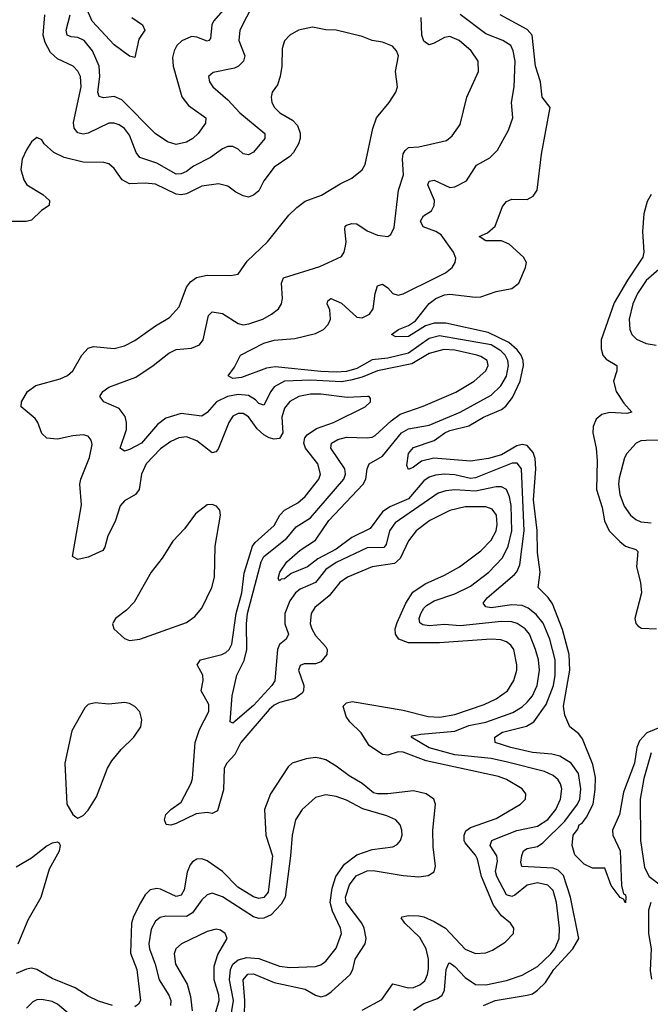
# Model space of a CAD drawing. Header units: inches. Extents: x 1843162 to 1959474, y 907081 to 1016326.
# Tile 591 of 656: x 1933464 to 1935907, y 980555 to 984371. Entities that reach past the tile are written whole.
import ezdxf

# ---------------------------------------------------------------- set-up
doc = ezdxf.new("R2010")
doc.units = ezdxf.units.IN
doc.header["$MEASUREMENT"] = 0
doc.layers.add('B9938', color=7, linetype='Continuous')

msp = doc.modelspace()

# ---------------------------------------------------------------- linework, layer by layer
at = {"layer": 'B9938', "color": 5}
for points, elevation in [([(1934368.9, 984431.1), (1934317, 984330), (1934312.5, 984290), (1934335.9, 984230), (1934331.6, 984210), (1934311.1, 984190), (1934296.7, 984183.3), (1934213.8, 984166.2), (1934195.6, 984150), (1934199.1, 984130), (1934212.8, 984110), (1934270, 984060.1), (1934316.6, 984010), (1934413.2, 983930), (1934413.8, 983910), (1934370, 983857.6), (1934350, 983846.8), (1934330, 983850.5), (1934310, 983868.6), (1934290, 983878.5), (1934270, 983878.7), (1934250, 983869.9), (1934203.6, 983836.4), (1934137.4, 983802.6), (1934110, 983782.2), (1934090, 983773.1), (1934070, 983772.5), (1933994.9, 983814.9), (1933930, 983836.3), (1933915.8, 983855.8), (1933890, 983922.6), (1933870, 983948.6), (1933850, 983962.5), (1933830, 983969.9), (1933810, 983969.9), (1933730, 983931.4), (1933710, 983927.4), (1933690, 983932.1), (1933675.3, 983950), (1933672.1, 983972.1), (1933702.3, 984110), (1933700.1, 984150), (1933690, 984171.4), (1933670.7, 984190), (1933610, 984219.1), (1933583.9, 984243.9), (1933562.4, 984282.4), (1933554.5, 984310), (1933562.2, 984390)], 460), ([(1934252.2, 984407.8), (1934214.8, 984365.2), (1934208, 984350), (1934202.6, 984297.4), (1934196.4, 984290), (1934190, 984287.8), (1934150, 984303.2), (1934130, 984305.4), (1934091.8, 984288.2), (1934073.2, 984270), (1934062.2, 984250), (1934056.2, 984223.8), (1934058.3, 984190), (1934092.2, 984072.2), (1934117.8, 984037.8), (1934185.3, 983990), (1934184.4, 983970), (1934155, 983930), (1934134.7, 983910), (1934110, 983895.5), (1934070, 983886.4), (1934037, 983897), (1933989.5, 983929.5), (1933859.6, 984059.6), (1933830, 984072.3), (1933788.2, 984068.2), (1933772.3, 984072.3), (1933767.3, 984090), (1933775.1, 984150), (1933771.6, 984190), (1933746.7, 984250), (1933714, 984290), (1933690, 984301.7), (1933663.7, 984303.7), (1933647.8, 984310), (1933643.6, 984330), (1933659.2, 984390)], 440), ([(1933899.1, 984379.1), (1933939.5, 984350), (1933948.8, 984330), (1933925.1, 984294.9), (1933910, 984223.7), (1933890, 984229.6), (1933830, 984273.5), (1933745.2, 984365.2), (1933717.1, 984430)], 420), ([(1934990, 980532.1), (1935030, 980557.9), (1935082, 980578), (1935099.9, 980590), (1935109.9, 980610.1), (1935116, 980690), (1935125.9, 980714.1), (1935130, 980715.8), (1935150, 980701.3), (1935190, 980658.9), (1935230, 980632.2), (1935270, 980631), (1935350, 980647.1), (1935410, 980668.1), (1935470, 980701), (1935522, 980750), (1935536.6, 980770), (1935553.1, 980810), (1935554.7, 980850), (1935543.1, 980950), (1935530, 980995.4), (1935510, 981016.1), (1935470, 981025.9), (1935430, 981016.9), (1935382.3, 980977.7), (1935370, 980973.1), (1935350, 980978.9), (1935311.7, 981050), (1935306.9, 981070), (1935314.9, 981110), (1935311.7, 981130), (1935286.5, 981170), (1935292.5, 981190), (1935304.4, 981195.6), (1935390, 981228.2), (1935470, 981245), (1935510, 981271.3), (1935540.4, 981310), (1935558.4, 981350), (1935564.3, 981390), (1935559.3, 981410), (1935550, 981424.6), (1935530, 981441.2), (1935496.7, 981456.7), (1935353.9, 981493.9), (1935290, 981507.6), (1935150, 981521.6), (1935050, 981549.1), (1934980.5, 981590), (1934984.7, 981595.3), (1935017.8, 981602.2), (1935150, 981613.1), (1935204.1, 981635.9), (1935270, 981648.2), (1935374.1, 981685.9), (1935410, 981707.2), (1935430, 981726.1), (1935450, 981750.9), (1935468.7, 981790), (1935478.1, 981850), (1935473.6, 981890), (1935462.4, 981930), (1935438.7, 981990), (1935422, 982010), (1935391, 982031), (1935370, 982037.4), (1935330, 982039), (1935170, 982021.1), (1935110, 982026.9), (1935050, 982022.2), (1935026, 982026), (1935013.9, 982033.9), (1935011.5, 982050), (1935018.5, 982070), (1935029.5, 982090.5), (1935040, 982100), (1935070, 982118.7), (1935150, 982145.4), (1935210, 982176), (1935281.1, 982230), (1935334.4, 982285.6), (1935356.3, 982330), (1935370.4, 982390), (1935367.6, 982487.6), (1935361.4, 982521.4), (1935350, 982550.5), (1935330, 982560.8), (1935310, 982560.6), (1935230, 982543.4), (1935150, 982548.7), (1935115.1, 982544.9), (1935084.7, 982535.3), (1934919.1, 982420.9), (1934896.7, 982390), (1934883.8, 982336.2), (1934874.8, 982325.2), (1934810, 982324.1), (1934690, 982267.5), (1934650, 982239.5), (1934610, 982189.9), (1934550, 982164.1), (1934532.7, 982150), (1934510, 982118.7), (1934490.5, 982070), (1934491.3, 982030), (1934505, 981990), (1934496.1, 981970), (1934470.4, 981949.6), (1934462.9, 981930), (1934451.8, 981808.2), (1934440.4, 981790), (1934370, 981712.5), (1934290, 981645.1), (1934279.5, 981650), (1934287.3, 981750), (1934305.6, 981830), (1934333.1, 981886.9), (1934343.6, 981930), (1934342.4, 982030), (1934346.9, 982070), (1934399.1, 982270), (1934410, 982290.5), (1934498.5, 982361.5), (1934534.5, 982405.5), (1934590, 982440.1), (1934720.1, 982590), (1934726.4, 982610), (1934723.8, 982630), (1934669.9, 982710), (1934672.4, 982730), (1934696.1, 982743.9), (1934730, 982753), (1934810, 982750.5), (1934830, 982752.5), (1934841.4, 982758.6), (1934903.5, 982816.5), (1934938.2, 982841.8), (1935026.8, 982873.2), (1935152.8, 982927.2), (1935224.5, 982970), (1935269.9, 983010), (1935278.5, 983030), (1935274.9, 983050), (1935250, 983065.8), (1935234.7, 983070), (1935150, 983089.9), (1935107, 983093), (1935050, 983077.1), (1934982.9, 983037.1), (1934850, 983009.7), (1934790, 982985.4), (1934746.4, 982973.6), (1934710, 982967.7), (1934590, 982973.4), (1934489.8, 982970.2), (1934450, 982947.8), (1934436.4, 982930), (1934410, 982876.8), (1934390, 982883.1), (1934377, 982897), (1934350, 982914), (1934310, 982918.1), (1934269.4, 982910.6), (1934226, 982890), (1934190, 982848.7), (1934170, 982834), (1934090, 982845), (1934030, 982825.8), (1933998.5, 982801.5), (1933936.3, 982730), (1933890, 982704.5), (1933870, 982698.9), (1933854, 982710), (1933877.8, 982782.2), (1933878.4, 982810), (1933873, 982833), (1933850, 982864.2), (1933789.5, 982890), (1933775.1, 982910), (1933786.6, 982930), (1933810, 982946.9), (1933914.3, 982985.7), (1933981.6, 983030), (1934041.4, 983078.6), (1934070, 983091.9), (1934130, 983097.3), (1934161.1, 983110), (1934174.5, 983130), (1934195.8, 983224.2), (1934210, 983238.9), (1934250, 983231.5), (1934310, 983193.7), (1934330, 983188.6), (1934351.3, 983191.3), (1934406, 983210), (1934439.7, 983230), (1934466, 983250), (1934477.8, 983270), (1934481.8, 983290), (1934477.7, 983350), (1934486.6, 983370), (1934626.1, 983413.9), (1934710, 983453.4), (1934720.8, 983470), (1934726.7, 983493.3), (1934729.2, 983510), (1934723, 983557), (1934724.8, 983570), (1934730, 983574), (1934750, 983580.9), (1934770, 983579.4), (1934810, 983552.3), (1934850, 983535.8), (1934889.6, 983530.4), (1934901.7, 983538.3), (1934914.6, 983565.4), (1934932, 983710), (1934950.8, 983769.2), (1934947.4, 983830), (1934949.9, 983850.1), (1934956.9, 983863.1), (1934970, 983874.7), (1935010, 983878.2), (1935117.3, 983902.7), (1935139.7, 983920.3), (1935170, 983964.9), (1935196.2, 984070), (1935240.7, 984170), (1935240.3, 984210), (1935213.3, 984250), (1935166.6, 984290), (1935130, 984305.6), (1935110, 984302.1), (1935070, 984279.1), (1935050, 984273.2), (1935039.6, 984279.6), (1935030, 984287.6), (1935022.2, 984310), (1935019.6, 984379.6)], 460), ([(1935260.5, 980550), (1935306, 980570), (1935429.9, 980590.1), (1935450, 980595.8), (1935470, 980609.2), (1935500.2, 980639.8), (1935533.1, 980690), (1935606.3, 980770), (1935630.2, 980810), (1935598, 980970), (1935570, 981054.5), (1935550, 981075), (1935530, 981082.2), (1935408.9, 981088.9), (1935405.7, 981105.7), (1935408.6, 981131.4), (1935416, 981150), (1935430, 981159.1), (1935470, 981166.9), (1935490, 981181.2), (1935575.1, 981264.9), (1935624.8, 981330), (1935633.2, 981350), (1935638.2, 981390), (1935628.5, 981450), (1935600.2, 981490), (1935556.1, 981516.1), (1935524.7, 981524.7), (1935450, 981530.5), (1935366.9, 981550), (1935306.3, 981570), (1935304.5, 981584.5), (1935304.8, 981590), (1935333.6, 981610), (1935427.1, 981632.9), (1935455.1, 981650), (1935503.8, 981716.2), (1935531.2, 981790), (1935538.6, 981830), (1935538.4, 981890), (1935517.5, 981970), (1935491.5, 982031.5), (1935465, 982065), (1935433.2, 982090), (1935410, 982099.8), (1935370, 982102.4), (1935290, 982091.9), (1935270, 982094.8), (1935258.9, 982110), (1935274.9, 982130), (1935380, 982220), (1935390, 982231), (1935401.8, 982258.2), (1935417.5, 982390), (1935407.2, 982630), (1935391.4, 982651.4), (1935372.1, 982652.1), (1935230, 982594.9), (1935210, 982592.4), (1935150, 982606.8), (1935110.1, 982609.9), (1935074.2, 982605.7), (1935050, 982597.3), (1935030, 982583.4), (1934970, 982514), (1934897.8, 982482.2), (1934870, 982463.9), (1934821.1, 982398.9), (1934750, 982364.5), (1934690, 982319.2), (1934618.5, 982281.5), (1934579.4, 982250), (1934515.6, 982224.4), (1934490, 982203.7), (1934477.3, 982202.7), (1934470, 982196), (1934465.5, 982205.5), (1934472.2, 982230), (1934499, 982270), (1934550, 982315.5), (1934610, 982354), (1934660.9, 982430), (1934794.9, 982570), (1934805, 982590), (1934810.5, 982630), (1934818.4, 982650), (1934870, 982678.8), (1934943.4, 982770), (1934970, 982785.1), (1935050, 982799.9), (1935170.2, 982849.8), (1935290, 982915.6), (1935328.3, 982951.7), (1935350, 982989.4), (1935357.4, 983030), (1935354.9, 983050), (1935344.3, 983070), (1935327.3, 983087.3), (1935290, 983110.2), (1935090, 983145), (1935050, 983134.6), (1934970, 983077.7), (1934890, 983059.3), (1934830, 983052.2), (1934770, 983019.1), (1934730, 983007.5), (1934690, 983004.3), (1934630, 983007.6), (1934454.2, 983025.8), (1934420.4, 983019.6), (1934323.7, 982983.7), (1934290, 982980.7), (1934271.5, 982990), (1934296.3, 983023.7), (1934319.2, 983070), (1934410, 983117.4), (1934450, 983128.1), (1934530, 983135.7), (1934610, 983155.1), (1934640.7, 983170), (1934659.1, 983190), (1934667.9, 983210), (1934665.9, 983245.9), (1934654.7, 983270), (1934658.3, 983281.7), (1934669.2, 983290), (1934710, 983272.1), (1934770, 983217.3), (1934790, 983215.3), (1934819.5, 983230), (1934833.1, 983250), (1934840.4, 983310), (1934850, 983339.6), (1934870, 983345.4), (1934890, 983331.9), (1934910, 983309.4), (1934930, 983302.7), (1934950, 983307.9), (1935074.7, 983370), (1935113.3, 983390), (1935139.7, 983410), (1935151.3, 983430), (1935153.7, 983446.3), (1935144.8, 983470), (1935096.3, 983536.3), (1935076.4, 983550), (1935027.5, 983567.5), (1935016.9, 983590), (1935028.7, 983610), (1935059.5, 983630), (1935069.9, 983650), (1935070.3, 983670.3), (1935045.6, 983730), (1935050, 983745.3), (1935070, 983748.8), (1935130, 983720.7), (1935150, 983722.5), (1935194.1, 983745.9), (1935232.9, 983807.1), (1935285.3, 983834.7), (1935314.6, 983865.4), (1935357.3, 983942.7), (1935374.6, 983990), (1935369, 984050), (1935379.5, 984110), (1935383.6, 984210), (1935376.1, 984250), (1935365.8, 984270), (1935335.3, 984290), (1935270, 984316.1), (1935170.8, 984390.8)], 440), ([(1935950, 981630.9), (1935893.2, 981606.8), (1935864.6, 981575.4), (1935854.7, 981550), (1935845.4, 981490), (1935803.2, 981376.8), (1935786.7, 981290), (1935760.8, 981230), (1935762, 981210), (1935790.1, 981150), (1935795.2, 981015.2), (1935803, 980983), (1935810, 980978.8), (1935812.2, 980970), (1935810, 980948), (1935802.7, 980962.7), (1935790, 980969.3), (1935754.9, 981014.9), (1935730, 981082), (1935683.1, 981083.1), (1935650, 981098), (1935614.6, 981134.6), (1935604, 981170), (1935608, 981210), (1935625.9, 981234.1), (1935631.5, 981250), (1935642.7, 981257.3), (1935659.2, 981280.8), (1935685, 981330), (1935693.1, 981386.9), (1935694.1, 981434.1), (1935683.8, 981483.8), (1935644.2, 981584.3), (1935630, 981602.6), (1935594.5, 981630), (1935575.5, 981675.5), (1935569.9, 981709.9), (1935595.4, 981850), (1935592.1, 981910), (1935566.9, 982006.9), (1935527.4, 982107.4), (1935511.3, 982131.3), (1935472.9, 982170), (1935480.2, 982230), (1935470, 982305.2), (1935468.4, 982391.6), (1935454.7, 982510), (1935462.8, 982630), (1935460.1, 982670), (1935453.5, 982693.5), (1935430, 982720.9), (1935410, 982724.5), (1935390, 982718.8), (1935330, 982684.7), (1935280.3, 982670), (1935210, 982659.9), (1935068.8, 982671.2), (1935020.7, 982659.3), (1934990, 982636), (1934970, 982627.3), (1934963, 982643), (1934969.9, 982690), (1934990, 982712.1), (1935070, 982739.3), (1935110.6, 982770), (1935130, 982779.1), (1935203.5, 982796.5), (1935260.2, 982830), (1935330, 982859.5), (1935347, 982873), (1935373.1, 982906.9), (1935402.3, 982970), (1935415.4, 983030), (1935414.1, 983050), (1935406.5, 983070), (1935391.2, 983091.2), (1935359.1, 983119.1), (1935278.5, 983158.5), (1935114.7, 983194.7), (1935070, 983194.4), (1935036.2, 983183.8), (1934970, 983142.6), (1934921.6, 983141.6), (1934904, 983150), (1934932, 983170), (1934970, 983185.2), (1934997.1, 983203), (1935049.9, 983270.1), (1935076.2, 983290), (1935110, 983304.4), (1935130, 983307.5), (1935230, 983295.5), (1935250, 983296.8), (1935310, 983316.8), (1935370.9, 983329.1), (1935397.5, 983350), (1935423.8, 983410), (1935426.6, 983430), (1935415.3, 983450), (1935360.4, 983500.4), (1935330, 983513), (1935270, 983513.5), (1935244, 983530), (1935275.9, 983544.1), (1935306, 983570), (1935333.7, 983646.3), (1935350, 983666.4), (1935370, 983674.8), (1935430, 983674.3), (1935452.9, 983687.1), (1935468.5, 983710), (1935485, 983850), (1935519.3, 984030), (1935487.8, 984070), (1935481.9, 984130), (1935462.6, 984190), (1935449.4, 984310), (1935430, 984332), (1935325.7, 984390)], 420), ([(1934790, 980532), (1934866.3, 980573.7), (1934910, 980634), (1934970, 980619.4), (1934990, 980620.5), (1935014, 980630), (1935033.4, 980646.6), (1935044.1, 980670), (1935047.4, 980692.6), (1935047.5, 980730), (1935038.9, 980770), (1935013.9, 980813.9), (1934955.4, 980870), (1934942.2, 980890), (1934946.1, 980893.9), (1934970, 980899.3), (1935010, 980897.9), (1935030, 980893.7), (1935070, 980875.6), (1935113.7, 980850), (1935190, 980768.9), (1935230, 980752.3), (1935270, 980754.2), (1935295.7, 980764.3), (1935344.4, 980795.6), (1935376.9, 980830), (1935378, 980850), (1935365.1, 980870), (1935330, 980897.9), (1935298.9, 980938.9), (1935253.2, 981050), (1935237.9, 981117.9), (1935230, 981133.4), (1935190, 981180.5), (1935185.3, 981190), (1935185.2, 981210), (1935192.8, 981227.3), (1935210, 981239.9), (1935310, 981274.5), (1935403.9, 981330), (1935422.7, 981350), (1935424.2, 981370), (1935409.9, 981389.9), (1935350, 981425.9), (1935318.2, 981438.2), (1935039, 981499), (1934950, 981532), (1934930, 981533.9), (1934890, 981520.8), (1934870, 981522.6), (1934818.3, 981558.3), (1934787.3, 981607.3), (1934742.5, 981650), (1934728.1, 981670), (1934717.6, 981710), (1934730, 981723.2), (1934751.6, 981728.4), (1934950, 981695), (1935046, 981670), (1935091.8, 981668.2), (1935150, 981678.3), (1935263.8, 981716.2), (1935310, 981738.4), (1935353, 981770), (1935378.5, 981810), (1935389.3, 981850), (1935389.9, 981870), (1935377.7, 981930), (1935366.5, 981946.5), (1935350, 981959.3), (1935327.2, 981967.2), (1935290, 981969.9), (1935090, 981955.3), (1934970, 981955.8), (1934932.3, 981970), (1934919.6, 981990), (1934918.9, 982010), (1934925.6, 982034.4), (1934959.9, 982110), (1934987.4, 982152.6), (1935035.1, 982184.9), (1935110, 982217.5), (1935168, 982250), (1935250, 982312.5), (1935290, 982353.1), (1935310, 982389.2), (1935314.1, 982414.1), (1935310.7, 982450), (1935293.9, 982473.9), (1935270, 982483.1), (1935190, 982482.4), (1935130, 982468.9), (1935052.6, 982430), (1934999.8, 982390), (1934970, 982351.6), (1934937.5, 982282.5), (1934916.3, 982263.7), (1934830, 982250.3), (1934733.4, 982210), (1934704.1, 982190), (1934662.6, 982137.4), (1934607.7, 982092.3), (1934593, 982070), (1934589.5, 982030), (1934595.8, 982010), (1934610, 981984.8), (1934650, 981940.2), (1934655.5, 981930), (1934653.4, 981910), (1934630, 981882), (1934610, 981874.9), (1934566.1, 981873.9), (1934550, 981867.3), (1934543.5, 981850), (1934565.2, 981790), (1934563.9, 981770), (1934558.7, 981761.3), (1934530, 981740.1), (1934470, 981724.3), (1934450, 981714.2), (1934430, 981697), (1934321.3, 981570), (1934296.9, 981523.1), (1934266.7, 981490), (1934256.6, 981470), (1934253.4, 981386.6), (1934230, 981305.1), (1934210, 981294.5), (1934190, 981298.7), (1934147.1, 981292.9), (1934070, 981256), (1934049.8, 981249.8), (1934032.1, 981252.1), (1934024.7, 981270), (1934029.8, 981290), (1934050, 981310.2), (1934090, 981338), (1934127.9, 981412.1), (1934133.1, 981430), (1934144.1, 981570), (1934160.7, 981619.3), (1934197.4, 981690), (1934196.2, 981716.2), (1934166.5, 981770), (1934175.4, 981810), (1934173.4, 981830), (1934151.6, 981870), (1934164.4, 981890), (1934247.1, 981910), (1934262.1, 981917.9), (1934275.7, 981930), (1934286.4, 981950), (1934302.3, 982070), (1934324.8, 982150), (1934334, 982226), (1934365.3, 982330), (1934375.7, 982344.3), (1934449.9, 982410), (1934472, 982450), (1934489.9, 982470), (1934541.6, 982498.4), (1934570, 982522.2), (1934622.5, 982590), (1934628.7, 982610), (1934618.5, 982650), (1934571.7, 982710), (1934564.2, 982730), (1934568.3, 982750), (1934577.7, 982762.3), (1934613.7, 982786.3), (1934679.8, 982810), (1934802.9, 982870), (1934822.9, 982890), (1934823.1, 982903.1), (1934818, 982910), (1934810.8, 982910.8), (1934733, 982907), (1934630, 982919.3), (1934590, 982919.2), (1934544.9, 982910), (1934510, 982891.2), (1934490, 982865.7), (1934478.9, 982830), (1934482.9, 982770), (1934470, 982747.5), (1934450, 982745), (1934430, 982749.9), (1934410, 982761.4), (1934384.5, 982784.5), (1934350, 982832.1), (1934330, 982844.7), (1934310, 982845), (1934290, 982834), (1934273.9, 982810), (1934233.3, 982706.7), (1934224.1, 982695.9), (1934210, 982691.8), (1934150, 982738.4), (1934110, 982753.7), (1934080.3, 982750), (1934050, 982736.2), (1934010, 982707.8), (1933953.8, 982650), (1933935.8, 982610), (1933926.3, 982550), (1933912.4, 982530), (1933870, 982506.5), (1933853.9, 982486.1), (1933834.5, 982425.5), (1933806.1, 982370), (1933793.8, 982326.2), (1933786.2, 982313.8), (1933730, 982287.9), (1933690, 982279.2), (1933668.5, 982290), (1933704, 982490), (1933697.6, 982570), (1933701.3, 982590), (1933734.5, 982674.5), (1933744.4, 982724.4), (1933741.6, 982741.6), (1933730, 982756.4), (1933710, 982761.8), (1933670, 982758.5), (1933610, 982745.5), (1933569.3, 982749.3), (1933550, 982766.6), (1933534.9, 982810), (1933524.6, 982824.6), (1933469.8, 982870), (1933471, 982890), (1933494.7, 982930), (1933527.3, 982952.7), (1933621.4, 982978.6), (1933650, 982991.3), (1933670, 983010.3), (1933704.3, 983070), (1933730, 983097.7), (1933750, 983103.9), (1933830, 983096.6), (1933870, 983106.7), (1933910, 983127.9), (1933990, 983184.4), (1934044, 983216), (1934081.7, 983258.3), (1934110, 983334), (1934125.8, 983354.2), (1934148.7, 983371.3), (1934190, 983380.9), (1934281.4, 983378.6), (1934310, 983384.9), (1934345.1, 983434.9), (1934423.5, 983510), (1934507, 983613), (1934537.2, 983642.8), (1934570, 983666.7), (1934632.7, 983690), (1934705.3, 983734.7), (1934750, 983756), (1934790, 983788.5), (1934801.7, 983810), (1934831.4, 983948.6), (1934846, 983990), (1934895.1, 984050), (1934920.7, 984090), (1934927.6, 984110), (1934919.7, 984170), (1934930.8, 984230), (1934924, 984250), (1934907.9, 984267.9), (1934870, 984283.5), (1934830, 984289.8), (1934790, 984305.1), (1934690.3, 984329.7), (1934650, 984331.6), (1934598, 984342), (1934544.7, 984330), (1934511, 984310), (1934490, 984289), (1934481.1, 984258.9), (1934479.7, 984190), (1934473.6, 984150), (1934462.5, 984117.5), (1934442.4, 984090), (1934438.7, 984070), (1934440.9, 984050), (1934451.7, 984030), (1934471.8, 984010), (1934520.8, 983980.8), (1934540, 983960), (1934551.1, 983931.1), (1934550.6, 983910), (1934544.4, 983890), (1934524.2, 983855.7), (1934510, 983841), (1934450, 983799.3), (1934410, 983746.2), (1934390, 983707.7), (1934369.3, 983690.7), (1934350, 983683), (1934330, 983688.3), (1934301.7, 983701.7), (1934270, 983725.7), (1934234.8, 983734.8), (1934170, 983725.6), (1934110, 983696.1), (1934090, 983691.6), (1934070, 983694.6), (1933990, 983733.3), (1933950, 983736.9), (1933890, 983734.4), (1933861, 983750), (1933830, 983793.5), (1933810, 983811.9), (1933790, 983817.4), (1933710, 983818), (1933636.3, 983836.3), (1933595.9, 983855.9), (1933558.4, 983890), (1933550, 983905.2), (1933530, 983914), (1933510, 983897.2), (1933490, 983866), (1933473.7, 983830), (1933469, 983790), (1933480.2, 983750), (1933491.8, 983730), (1933553.3, 983693.4), (1933580.3, 983670), (1933578.4, 983650), (1933548.3, 983631.7), (1933510, 983594), (1933489.1, 983589.1), (1933431.5, 983588.5)], 480), ([(1935910, 983693.3), (1935893.9, 983666.1), (1935882.2, 983617.8), (1935876.5, 983550), (1935881.8, 983470), (1935877.6, 983450), (1935818.3, 983361.7), (1935766.6, 983273.4), (1935715.7, 983130), (1935715.7, 983095.7), (1935723.2, 983070), (1935735.6, 983055.6), (1935777, 983030), (1935776.5, 983010), (1935764.6, 982970), (1935774.6, 982930), (1935804, 982884), (1935834.9, 982850), (1935815.6, 982844.4), (1935750, 982848.4), (1935718.9, 982841.1), (1935697.2, 982822.8), (1935685.8, 982794.2), (1935684.2, 982770), (1935696.6, 982710), (1935701, 982661), (1935697.6, 982550), (1935720.3, 982480.3), (1935728.7, 982428.7), (1935746.9, 982390), (1935788.2, 982348.2), (1935810, 982330.6), (1935850, 982317.7), (1935858.8, 982310), (1935852.8, 982250), (1935868.6, 982190), (1935872.9, 982150), (1935847.2, 982050), (1935850.1, 982030.1), (1935860.1, 982020.1), (1935872.7, 982012.7), (1935930, 982009.5)], 420), ([(1935950, 983411.7), (1935890, 983360.2), (1935857.6, 983310), (1935839.2, 983270), (1935824.6, 983210), (1935826.9, 983170), (1935835.3, 983150), (1935852.7, 983132.7), (1935890, 983116.1), (1935929.6, 983109.6)], 440), ([(1936021, 982741), (1935890, 982739.9), (1935870, 982738.1), (1935851.6, 982730), (1935815.8, 982690), (1935807.3, 982672.7), (1935785.5, 982594.5), (1935783.6, 982570), (1935788.6, 982530), (1935805, 982485), (1935829.4, 982450), (1935850, 982433.1), (1935870, 982424.8), (1935910, 982420.3)], 440), ([(1934335.3, 980510), (1934336.1, 980570), (1934329.1, 980650), (1934347.6, 980672.4), (1934370, 980673.3), (1934450, 980639.9), (1934570, 980614.2), (1934610, 980590.1), (1934630, 980584.6), (1934650, 980589.1), (1934670, 980603.3), (1934744.1, 980670), (1934755, 980690), (1934763.5, 980730), (1934802.3, 980790), (1934805.7, 980810), (1934797.8, 980850), (1934788.8, 980870), (1934728.6, 980950), (1934726.3, 980970), (1934741.5, 981018.5), (1934766.9, 981053.1), (1934810, 981072.4), (1934833.3, 981073.3), (1934950, 981053.6), (1935010, 981049.1), (1935046.2, 981053.8), (1935070, 981069), (1935074.9, 981090), (1935065.2, 981165.2), (1935063.7, 981230), (1935074.4, 981330), (1935068, 981350), (1935038.5, 981370), (1934990, 981381.7), (1934889.8, 981370.2), (1934850, 981370.3), (1934834.8, 981374.8), (1934790, 981410.8), (1934740.5, 981440.5), (1934690, 981478.3), (1934650, 981502), (1934630, 981507.5), (1934610, 981511), (1934573.6, 981506.4), (1934519.5, 981490), (1934504.6, 981475.4), (1934435.3, 981370), (1934411.8, 981310), (1934417.7, 981210), (1934443.4, 981130), (1934426.6, 980990), (1934410, 980969.1), (1934390, 980964.9), (1934370, 980971.1), (1934308.6, 981008.6), (1934250, 981070.3), (1934190, 981110.4), (1934170, 981118.3), (1934150, 981117.4), (1934133.4, 981106.6), (1934125.1, 981094.9), (1934113.3, 981066.7), (1934101.7, 980998.3), (1934090, 980977.6), (1934070, 980972.2), (1934010, 981001.7), (1933995.7, 981004.3), (1933970, 980998.6), (1933950, 980979.1), (1933931.5, 980948.5), (1933904.8, 980895.2), (1933897.5, 980870), (1933893.5, 980753.5), (1933918.5, 980690), (1933932.1, 980570), (1933923.9, 980556.1), (1933910, 980545.7)], 520), ([(1935909.7, 981530), (1935881.2, 981430), (1935867.7, 981350), (1935868.8, 981190), (1935884.6, 981084.6), (1935902.5, 981050), (1935954.8, 981010)], 440), ([(1934278.9, 980490), (1934292, 980570), (1934277, 980650), (1934280.1, 980690), (1934289.8, 980710.2), (1934310, 980727.9), (1934343.9, 980736.1), (1934390, 980732.3), (1934470, 980702.9), (1934510, 980698.2), (1934610, 980701.6), (1934630, 980708.1), (1934650, 980722.2), (1934690, 980772.6), (1934711, 980830), (1934706.9, 980850), (1934675.7, 980915.7), (1934666.8, 980950), (1934674.7, 981005.3), (1934689.1, 981050.9), (1934721.7, 981098.3), (1934770, 981133.9), (1934830, 981154.4), (1934910, 981165.2), (1934925.9, 981174.1), (1934939.2, 981190), (1934945.3, 981210), (1934944.5, 981230), (1934938, 981250), (1934920.5, 981270), (1934885.6, 981285.6), (1934792.6, 981312.6), (1934730, 981346.1), (1934690, 981359.9), (1934650, 981366.2), (1934610, 981356.1), (1934558, 981310), (1934531.8, 981270), (1934518.9, 981210), (1934513.3, 981130), (1934492, 980970), (1934477.2, 980942.8), (1934437.8, 980902.2), (1934410, 980888.5), (1934390, 980887.6), (1934370, 980893.8), (1934250, 980971.6), (1934210, 980986.1), (1934190, 980979.4), (1934170, 980959.8), (1934133.9, 980910), (1934110, 980895), (1934030, 980897.1), (1934008.9, 980891.1), (1933990, 980877.8), (1933973.3, 980846.8), (1933964.4, 980790), (1933966.5, 980770), (1933989.1, 980710), (1934004.9, 980650), (1934041.6, 980590), (1934049.2, 980570), (1934048, 980550)], 540), ([(1933458.1, 980790), (1933497.1, 980882.9), (1933547.4, 980970), (1933579.6, 981080.4), (1933618.7, 981150), (1933622.7, 981170), (1933618, 981178), (1933610, 981182.7), (1933590, 981179.6), (1933570, 981169.6), (1933510, 981120.7), (1933450, 981087)], 520), ([(1935909.1, 980950), (1935900.2, 980919.8), (1935900.2, 980830), (1935909.6, 980769.6), (1935906.1, 980686.1), (1935911.9, 980651.9)], 440), ([(1934213, 980490), (1934236.6, 980570), (1934235.1, 980590), (1934217.6, 980650), (1934217.3, 980702.7), (1934231.7, 980748.3), (1934268.4, 980810), (1934259.7, 980830), (1934242, 980842), (1934225.6, 980845.6), (1934190, 980837.5), (1934090.3, 980790), (1934069.6, 980770.4), (1934062.4, 980750), (1934067.9, 980710), (1934112.7, 980632.7), (1934125.8, 980585.8), (1934131.9, 980530)], 560), ([(1933824, 980550), (1933770, 980567.1), (1933730, 980586.2), (1933679, 980619), (1933590, 980654.9), (1933530, 980690.5), (1933510, 980694.9), (1933490, 980691.3), (1933450, 980674)], 520), ([(1933730, 980455.1), (1933610, 980555.3), (1933590, 980565.7), (1933550, 980573.2), (1933530, 980571.8), (1933515, 980565), (1933490, 980539.8)], 540)]:
    msp.add_lwpolyline(points, dxfattribs=dict(at, elevation=elevation))
at = {"layer": 'B9938', "color": 5, "elevation": 520}
for points in [[(1934210, 982492.4), (1934190, 982491.1), (1934144.7, 982455.3), (1934101.9, 982398.1), (1934057.8, 982350), (1934015.9, 982284.1), (1933974, 982230), (1933907.1, 982112.9), (1933878, 982082), (1933835.6, 982050), (1933825.6, 982034.4), (1933823.1, 982030), (1933828.9, 982010), (1933870, 981972), (1933890, 981964.6), (1933930, 981969.4), (1934110, 982034.3), (1934142.9, 982057.2), (1934170.3, 982089.7), (1934208.8, 982170), (1934218.1, 982210), (1934220.8, 982330), (1934241.4, 982450), (1934239.7, 982470), (1934226, 982486)], [(1933870, 981724.2), (1933810, 981717.8), (1933756.3, 981723.7), (1933730, 981716.9), (1933716.5, 981703.5), (1933665.7, 981614.3), (1933639.1, 981490), (1933647.4, 981330), (1933670, 981290.8), (1933681.4, 981281.4), (1933690, 981276), (1933710, 981287.3), (1933730, 981307.7), (1933761.5, 981358.5), (1933804.6, 981470), (1933821.1, 981498.9), (1933857.7, 981542.3), (1933906.8, 981590), (1933932.8, 981630), (1933937.4, 981657.4), (1933928.9, 981688.9), (1933910, 981709.7), (1933890, 981721)]]:
    msp.add_lwpolyline(points, close=True, dxfattribs=at)

doc.saveas('drawing.dxf')
